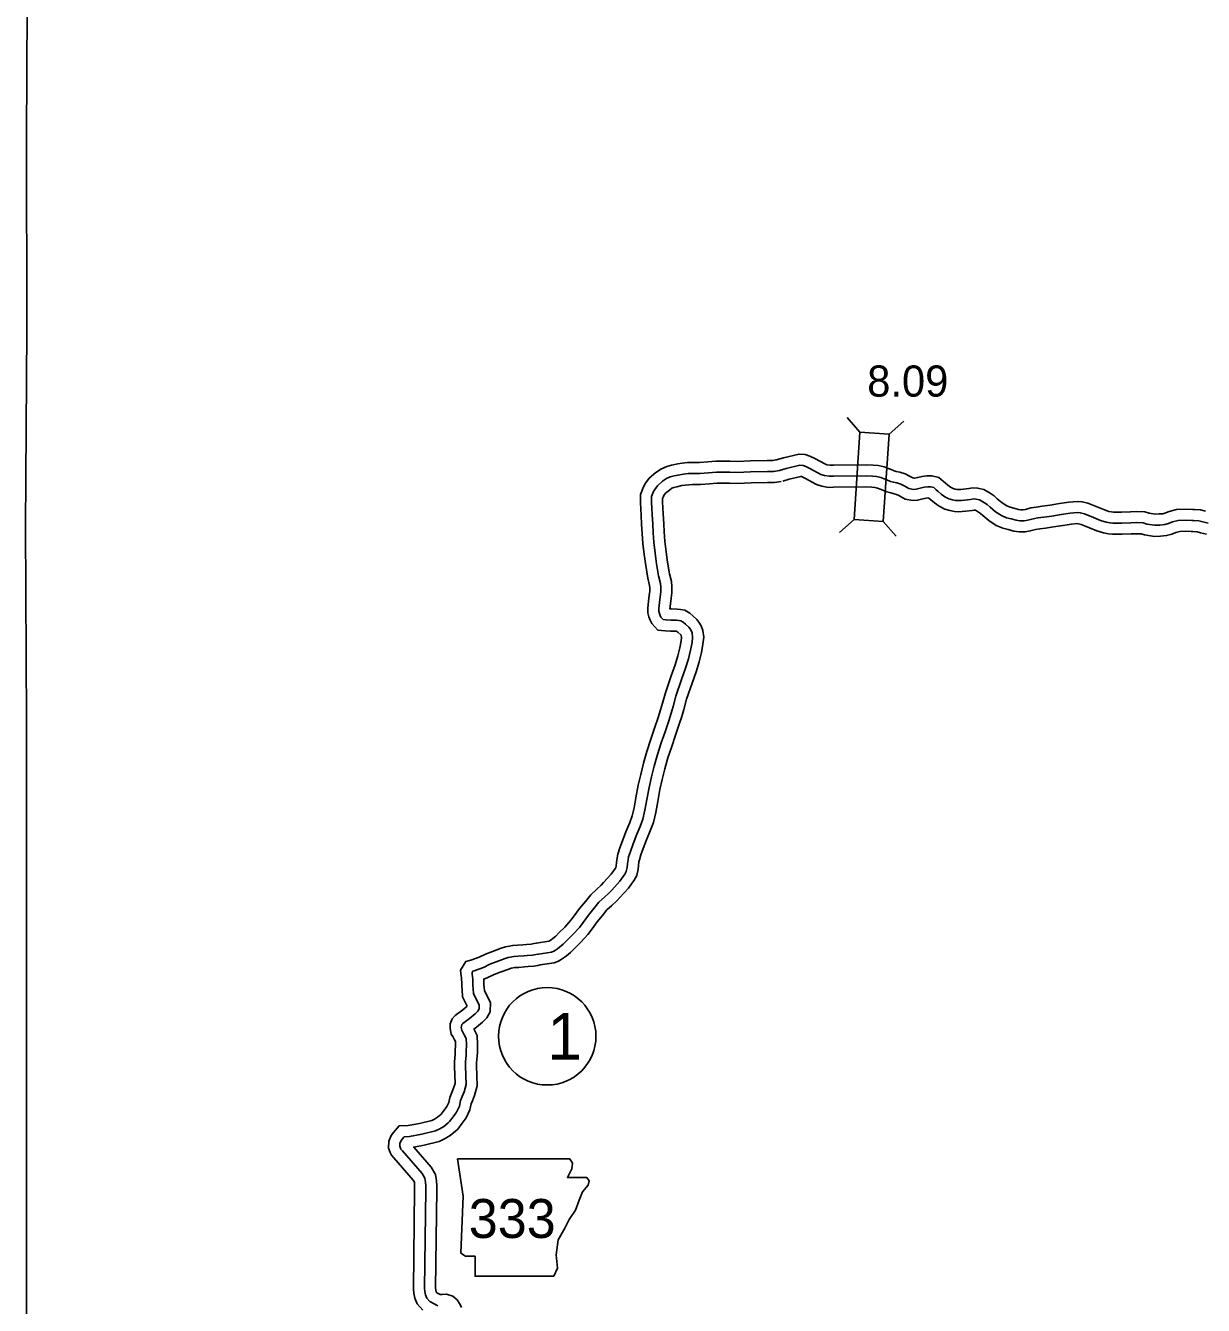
# Model space of a CAD drawing. Extents: x -83719 to 153526, y -11835 to 11446.
# Drawn here: x -2789 to -2257, y 1630 to 2208 of the extents above; entities that cross this region are included whole.
import ezdxf

# ---------------------------------------------------------------- set-up
doc = ezdxf.new("R2010")
doc.units = 0
for name, color, linetype in [('Level 11', 7, 'Continuous'), ('Level 2', 7, 'Continuous'), ('Level 20', 7, 'Continuous'), ('Level 21', 7, 'Continuous'), ('Level 27', 7, 'Continuous'), ('Level 58', 7, 'Continuous'), ('Level 59', 7, 'Continuous')]:
    doc.layers.add(name, color=color, linetype=linetype)

msp = doc.modelspace()

# ---------------------------------------------------------------- linework, layer by layer
at = {"layer": 'Level 11'}
for points in [[(-2256.45, 1988.62), (-2258.76, 1989.23), (-2261.52, 1989.38), (-2262.32, 1989.44), (-2265.73, 1989.58), (-2269.54, 1989.33), (-2272.9, 1988.54), (-2274.87, 1987.76), (-2275.82, 1987.49), (-2277.44, 1987.36), (-2279.07, 1987.28), (-2281.89, 1987.72), (-2283.89, 1988.29), (-2287.77, 1988.45), (-2290.4, 1988.33), (-2294.42, 1988.22), (-2295.83, 1988.19), (-2298.02, 1988.21), (-2298.95, 1988.3), (-2300.11, 1988.5), (-2302.12, 1989.16), (-2305.17, 1990.42), (-2309.59, 1992.2), (-2312.24, 1992.82), (-2314.26, 1993.03), (-2318.2, 1992.74), (-2322.46, 1992.02), (-2326.59, 1991.39), (-2330.22, 1990.88), (-2332.98, 1990.49), (-2335.33, 1990.07), (-2337.83, 1989.45), (-2338.98, 1989.23), (-2339.96, 1989.22), (-2341.04, 1989.39), (-2343.02, 1989.94), (-2344.77, 1990.39), (-2346.24, 1991.03), (-2348.39, 1992.44), (-2350.58, 1994.23), (-2352.01, 1995.51), (-2353.75, 1996.71), (-2356.7, 1998.38), (-2359.42, 1999.06), (-2361.52, 1999.18), (-2363.35, 1998.86), (-2365.87, 1998.54), (-2367, 1998.43), (-2367.96, 1998.4), (-2368.75, 1998.42), (-2369.53, 1998.58), (-2370.49, 1998.87), (-2371.63, 1999.45), (-2372.84, 2000.31), (-2374, 2001.3), (-2374.87, 2002.09), (-2376.94, 2003.8), (-2380.09, 2004.65), (-2382.32, 2004.64), (-2384.51, 2004.32), (-2386.47, 2003.87), (-2387.97, 2003.52), (-2388.13, 2003.51), (-2388.77, 2003.63), (-2390.24, 2004.46), (-2392.17, 2005.49), (-2394.64, 2006.23), (-2396.28, 2006.56), (-2397.13, 2006.81), (-2398.51, 2007.4), (-2399.74, 2007.87), (-2401.63, 2008.65), (-2404.38, 2009.25), (-2406.55, 2009.4), (-2409.66, 2009.61), (-2424.6, 2009.4), (-2425.97, 2009.39), (-2427.47, 2009.63), (-2428.22, 2009.87), (-2432.92, 2012.43), (-2435.21, 2013.53), (-2437.35, 2014.22), (-2440.1, 2014.41), (-2447.18, 2012.77), (-2450.36, 2011.77)], [(-2449.6, 2011.95), (-2452, 2011.59), (-2454.49, 2011.55), (-2462.12, 2011.36), (-2468, 2011.11), (-2471.25, 2011.27), (-2474.6, 2011.29), (-2477.74, 2011.21), (-2481.3, 2010.89), (-2485.04, 2010.69), (-2488.38, 2010.61), (-2490.51, 2010.57), (-2492.89, 2010.33), (-2494.86, 2010.01), (-2497.64, 2009.42), (-2499.87, 2008.82), (-2502.28, 2007.8), (-2504.79, 2006.14), (-2507.77, 2003.48), (-2509.38, 2001.3), (-2510.4, 1999.69), (-2511.69, 1996.18), (-2511.78, 1992.53), (-2511.55, 1989.51), (-2511.38, 1986.85), (-2511.21, 1982.55), (-2511.02, 1978.54), (-2510.6, 1974.05), (-2510.07, 1969.02), (-2509.37, 1964.09), (-2508.42, 1958.43), (-2507.63, 1955.02), (-2507.5, 1953.98), (-2507.49, 1952.49), (-2507.78, 1950.54), (-2508.04, 1947.94), (-2508.47, 1944.84), (-2508.47, 1942.71), (-2507.94, 1940.83), (-2507.38, 1939.42), (-2506.65, 1937.91), (-2503.87, 1934.85), (-2500.52, 1934.51), (-2498.18, 1934.44), (-2495.63, 1934.35), (-2495.26, 1934.33), (-2494.81, 1933.94), (-2493.56, 1932.75), (-2493.4, 1932.57), (-2493.36, 1932.5), (-2493.33, 1932.42), (-2493.21, 1931.53), (-2493.38, 1930.04), (-2493.95, 1926.87), (-2494.8, 1923.21), (-2496.06, 1919.25), (-2497.87, 1914.3), (-2500.49, 1906.52), (-2501.73, 1901.81), (-2502.65, 1898.8), (-2503.69, 1895.42), (-2505.32, 1890.61), (-2507.04, 1885.58), (-2508.87, 1880.12), (-2510.37, 1874.72), (-2511.62, 1869.72), (-2512.74, 1864.85), (-2513.78, 1859.18), (-2514.61, 1854.52), (-2515.46, 1850.92), (-2516.57, 1847.97), (-2518.37, 1843.72), (-2519.83, 1839.68), (-2521.03, 1836.52), (-2521.9, 1833.66), (-2522.27, 1831.95), (-2522.58, 1829.83), (-2522.72, 1828.42), (-2522.9, 1827.56), (-2523.06, 1827.28), (-2524.96, 1824.59), (-2528.35, 1820.86), (-2529.54, 1819.6), (-2531.4, 1817.84), (-2534.15, 1815.34), (-2536.59, 1812.32), (-2539.21, 1809.16), (-2541.63, 1805.79), (-2543.15, 1803.77), (-2545.9, 1800.75), (-2548.55, 1798.11), (-2549.99, 1796.66), (-2551.34, 1795.58), (-2552.09, 1794.99), (-2552.86, 1794.46), (-2553.02, 1794.37), (-2553.17, 1794.31)], [(-2448.12, 2002.06), (-2451.18, 2001.6), (-2454.29, 2001.55), (-2461.79, 2001.36), (-2468.03, 2001.1), (-2471.52, 2001.27), (-2474.5, 2001.29), (-2477.16, 2001.22), (-2480.59, 2000.92), (-2484.65, 2000.69), (-2488.17, 2000.62), (-2489.91, 2000.58), (-2491.59, 2000.41), (-2493.02, 2000.18), (-2495.3, 1999.69), (-2496.61, 1999.34), (-2497.53, 1998.95), (-2498.67, 1998.19), (-2500.35, 1996.7), (-2501.12, 1995.65), (-2501.37, 1995.26), (-2501.73, 1994.28), (-2501.77, 1992.79), (-2501.58, 1990.19), (-2501.4, 1987.37), (-2501.22, 1982.98), (-2501.04, 1979.24), (-2500.65, 1975.04), (-2500.14, 1970.25), (-2499.49, 1965.62), (-2498.61, 1960.39), (-2497.77, 1956.79), (-2497.5, 1954.63), (-2497.49, 1951.77), (-2497.86, 1949.3), (-2498.11, 1946.75), (-2498.43, 1944.45), (-2497.87, 1944.44), (-2495.15, 1944.34), (-2493.65, 1944.25), (-2491.75, 1943.85), (-2489.5, 1942.56), (-2488.1, 1941.37), (-2486.28, 1939.63), (-2485.3, 1938.47), (-2484.27, 1936.81), (-2483.56, 1934.75), (-2483.13, 1931.63), (-2483.48, 1928.58), (-2484.16, 1924.85), (-2485.15, 1920.56), (-2486.6, 1916.02), (-2488.43, 1910.99), (-2490.9, 1903.65), (-2492.11, 1899.07), (-2493.09, 1895.86), (-2494.17, 1892.35), (-2495.85, 1887.38), (-2497.57, 1882.37), (-2499.31, 1877.19), (-2500.7, 1872.16), (-2501.9, 1867.39), (-2502.95, 1862.83), (-2503.94, 1857.4), (-2504.82, 1852.49), (-2505.88, 1848), (-2507.28, 1844.26), (-2509.06, 1840.07), (-2510.45, 1836.21), (-2511.56, 1833.29), (-2512.21, 1831.13), (-2512.43, 1830.16), (-2512.65, 1828.61), (-2512.83, 1826.87), (-2513.44, 1823.98), (-2514.61, 1821.92), (-2517.15, 1818.32), (-2521.01, 1814.07), (-2522.47, 1812.52), (-2524.6, 1810.51), (-2526.85, 1808.46), (-2528.85, 1805.98), (-2531.28, 1803.05), (-2533.57, 1799.86), (-2535.44, 1797.38), (-2538.67, 1793.84), (-2541.47, 1791.05), (-2543.29, 1789.21), (-2545.13, 1787.74), (-2546.18, 1786.92), (-2547.47, 1786.04), (-2548.77, 1785.26), (-2550.75, 1784.57)], [(-2256.09, 1978.29), (-2258.82, 1978.91), (-2260.31, 1979.3), (-2262.21, 1979.4), (-2262.95, 1979.46), (-2265.6, 1979.57), (-2268.06, 1979.41), (-2269.9, 1978.97), (-2271.65, 1978.28), (-2274.04, 1977.6), (-2276.81, 1977.38), (-2279.59, 1977.25), (-2284.03, 1977.93), (-2285.49, 1978.35), (-2287.75, 1978.44), (-2290.05, 1978.34), (-2294.16, 1978.22), (-2295.75, 1978.18), (-2298.56, 1978.21), (-2300.3, 1978.38), (-2302.54, 1978.77), (-2305.6, 1979.77), (-2308.95, 1981.16), (-2312.61, 1982.64), (-2313.9, 1982.94), (-2314.4, 1982.99), (-2317, 1982.8), (-2320.87, 1982.15), (-2325.13, 1981.49), (-2328.83, 1980.98), (-2331.4, 1980.61), (-2333.25, 1980.28), (-2335.67, 1979.69), (-2337.99, 1979.23), (-2340.68, 1979.22), (-2343.13, 1979.59), (-2345.62, 1980.29), (-2348.01, 1980.9), (-2351, 1982.19), (-2354.33, 1984.37), (-2357.09, 1986.64), (-2358.2, 1987.63), (-2359.06, 1988.23), (-2360.44, 1989.01), (-2360.93, 1989.13), (-2360.96, 1989.13), (-2361.86, 1988.97), (-2364.74, 1988.61), (-2366.35, 1988.45), (-2367.92, 1988.4), (-2369.86, 1988.44), (-2372.01, 1988.88), (-2374.26, 1989.57), (-2376.79, 1990.86), (-2378.98, 1992.4), (-2380.63, 1993.81), (-2381.43, 1994.54), (-2381.55, 1994.64), (-2381.58, 1994.64), (-2382.66, 1994.49), (-2384.22, 1994.13), (-2386.53, 1993.59), (-2388.7, 1993.46), (-2392.19, 1994.07), (-2395.06, 1995.7), (-2396, 1996.2), (-2397.07, 1996.52), (-2398.7, 1996.85), (-2400.51, 1997.39), (-2402.27, 1998.13), (-2403.44, 1998.58), (-2404.62, 1999.07), (-2405.81, 1999.33), (-2407.24, 1999.43), (-2409.92, 1999.61), (-2424.51, 1999.4), (-2426.74, 1999.39), (-2429.78, 1999.87), (-2432.16, 2000.63), (-2437.48, 2003.52), (-2438.92, 2004.22), (-2439.25, 2004.32), (-2439.3, 2004.33), (-2444.54, 2003.12), (-2447.35, 2002.23)], [(-2589.93, 1765.06), (-2592.09, 1769.21), (-2592.29, 1772.45), (-2592.46, 1773.92), (-2592.46, 1775.64), (-2592.49, 1777.06), (-2592.53, 1777.91), (-2592.64, 1778.55), (-2593.01, 1781.22), (-2590.63, 1785.16), (-2588.3, 1785.73), (-2584.57, 1787.13), (-2581.74, 1788.52), (-2578.62, 1789.7), (-2574.61, 1791.16), (-2572.75, 1791.85), (-2569.42, 1792.43), (-2567.26, 1792.51), (-2564.8, 1792.72), (-2563.25, 1792.82), (-2561.15, 1793.04), (-2559.86, 1793.24), (-2558.7, 1793.46), (-2553.17, 1794.31)], [(-2579.51, 1766.69), (-2582.24, 1771.94), (-2582.32, 1773.37), (-2582.46, 1774.51), (-2582.46, 1775.72), (-2582.49, 1777.23), (-2580.61, 1777.94), (-2577.76, 1779.33), (-2575.13, 1780.33), (-2571.19, 1781.77), (-2570.15, 1782.15), (-2568.36, 1782.47), (-2566.65, 1782.53), (-2564.06, 1782.75), (-2562.41, 1782.85), (-2559.86, 1783.12), (-2558.15, 1783.38), (-2556.99, 1783.61), (-2550.75, 1784.57)], [(-2595.74, 1737.94), (-2595.72, 1739.85), (-2595.48, 1743.12), (-2595.4, 1744.56), (-2595.28, 1747.7), (-2595.33, 1749.04), (-2595.71, 1749.73), (-2596.53, 1751.28), (-2597.19, 1752.34), (-2597.64, 1754.89), (-2597.61, 1756.98), (-2596.73, 1759.22), (-2595.48, 1760.8), (-2591.98, 1763.33), (-2589.93, 1765.06)], [(-2585.74, 1737.86), (-2585.73, 1739.43), (-2585.5, 1742.46), (-2585.41, 1744.09), (-2585.27, 1747.72), (-2585.44, 1751.79), (-2586.9, 1754.46), (-2586.98, 1754.61), (-2585.82, 1755.45), (-2583.03, 1757.81), (-2581.11, 1759.69), (-2579.69, 1762.5), (-2579.51, 1766.69)], [(-2610.09, 1627.6), (-2612.59, 1630.44), (-2613.69, 1633.08), (-2614.1, 1635.3), (-2614.3, 1637.3), (-2613.73, 1682.03), (-2613.72, 1683.7), (-2613.76, 1685.03), (-2613.84, 1685.51), (-2614.38, 1686.44), (-2623.06, 1696.4), (-2624.17, 1697.72), (-2624.72, 1698.9), (-2625.52, 1700.87), (-2625.43, 1704.04), (-2624.39, 1706.48), (-2623.34, 1707.98), (-2620.73, 1710.86), (-2616.69, 1711.04), (-2611.58, 1712.03), (-2606.03, 1713.33), (-2604.72, 1713.98), (-2603.42, 1714.76), (-2601.87, 1716.02), (-2601.72, 1716.16), (-2600.32, 1718), (-2599.15, 1719.63), (-2598.26, 1721.48), (-2597.76, 1723.71), (-2596.93, 1725.95), (-2596.11, 1727.89), (-2595.5, 1730.12), (-2595.73, 1737.75)], [(-2592.59, 1628.87), (-2593.21, 1630.27), (-2594.53, 1632.29), (-2596.55, 1633.91), (-2599.29, 1634.79), (-2601.37, 1634.73), (-2602.19, 1634.67), (-2603.74, 1635.52), (-2604, 1635.81), (-2604.05, 1635.94), (-2604.19, 1636.71), (-2604.29, 1637.72), (-2603.73, 1681.94), (-2603.72, 1683.82), (-2603.79, 1686.02), (-2604.28, 1688.94), (-2606.2, 1692.28), (-2614.11, 1701.35), (-2609.49, 1702.25), (-2602.61, 1703.86), (-2599.92, 1705.21), (-2597.69, 1706.54), (-2595.28, 1708.49), (-2594.26, 1709.45), (-2592.27, 1712.06), (-2590.5, 1714.53), (-2588.76, 1718.18), (-2588.15, 1720.86), (-2587.63, 1722.27), (-2586.64, 1724.61), (-2585.46, 1728.92), (-2585.74, 1738.05)]]:
    msp.add_lwpolyline(points, dxfattribs=at)
at = {"layer": 'Level 2'}
for points in [[(-2519.03, 2334.96), (-2606.51, 2334.4), (-2700.36, 2334.29), (-2700.3, 2336.67), (-2787.97, 2335.69), (-2788.54, 2335.75), (-2788.63, 2245.89), (-2789, 2157.63), (-2788.9, 2070.24), (-2789.46, 1981.61), (-2789.09, 1893.86), (-2789.03, 1806.34)], [(-2789.03, 1806.34), (-2789.06, 1717.88), (-2789.06, 1629.54), (-2788.79, 1541.53), (-2788.78, 1535.82)]]:
    msp.add_lwpolyline(points, dxfattribs=at)
at = {"layer": 'Level 20'}
for p, q in [((-2412.6, 2024.33), (-2418.39, 2030.95)), ((-2412.6, 2024.33), (-2415.21, 1984.82)), ((-2399.43, 2023.46), (-2412.6, 2024.33)), ((-2399.43, 2023.46), (-2392.81, 2029.26)), ((-2402.04, 1983.95), (-2399.43, 2023.46)), ((-2415.21, 1984.82), (-2421.83, 1979.02)), ((-2415.21, 1984.82), (-2402.04, 1983.95)), ((-2402.04, 1983.95), (-2396.24, 1977.33))]:
    msp.add_line(p, q, dxfattribs=at)
at = {"layer": 'Level 21'}
msp.add_lwpolyline([(-2594.35, 1695.99), (-2591.81, 1679.08), (-2592.94, 1653.42), (-2590.69, 1652.01), (-2586.46, 1652.01), (-2586.46, 1642.98), (-2550.93, 1642.98), (-2549.24, 1646.65), (-2549.8, 1652.57), (-2548.96, 1659.34), (-2545.85, 1664.7), (-2543.88, 1668.64), (-2541.06, 1672.87), (-2539.37, 1677.38), (-2537.96, 1681.05), (-2535.42, 1684.15), (-2534.86, 1686.13), (-2535.99, 1687.54), (-2544.73, 1687.54), (-2542.75, 1691.48), (-2542.47, 1694.02), (-2543.64, 1695.97)], close=True, dxfattribs=at)
at = {"layer": 'Level 27'}
msp.add_circle((-2553.84, 1751.37), 22, dxfattribs=at)
at = {"layer": 'Level 59'}
for points in [[(-2448.86, 2007), (-2451.59, 2006.59), (-2454.39, 2006.55), (-2461.95, 2006.36), (-2468.02, 2006.11), (-2471.38, 2006.27), (-2474.55, 2006.29), (-2477.45, 2006.21), (-2480.95, 2005.9), (-2484.85, 2005.69), (-2488.28, 2005.61), (-2490.21, 2005.58), (-2492.24, 2005.37), (-2493.94, 2005.1), (-2496.47, 2004.55), (-2498.24, 2004.08), (-2499.9, 2003.37), (-2501.73, 2002.17), (-2504.06, 2000.09), (-2505.25, 1998.48), (-2505.88, 1997.47), (-2506.71, 1995.23), (-2506.77, 1992.66), (-2506.56, 1989.85), (-2506.39, 1987.11), (-2506.21, 1982.77), (-2506.03, 1978.89), (-2505.62, 1974.55), (-2505.11, 1969.63), (-2504.43, 1964.86), (-2503.51, 1959.41), (-2502.7, 1955.9), (-2502.5, 1954.3), (-2502.49, 1952.13), (-2502.82, 1949.92), (-2503.08, 1947.35), (-2503.47, 1944.5), (-2503.47, 1943.4), (-2503.2, 1942.43), (-2502.8, 1941.43), (-2502.46, 1940.73), (-2501.46, 1939.63), (-2500.19, 1939.5), (-2498.02, 1939.44), (-2495.39, 1939.35), (-2494.33, 1939.28), (-2493.56, 1939.12), (-2492.39, 1938.45), (-2491.45, 1937.65), (-2489.92, 1936.19), (-2489.35, 1935.52), (-2488.81, 1934.65), (-2488.44, 1933.59), (-2488.17, 1931.58), (-2488.43, 1929.31), (-2489.06, 1925.86), (-2489.98, 1921.88), (-2491.33, 1917.63), (-2493.15, 1912.65), (-2495.7, 1905.09), (-2496.92, 1900.44), (-2497.87, 1897.33), (-2498.93, 1893.88), (-2500.58, 1889), (-2502.3, 1883.98), (-2504.09, 1878.66), (-2505.54, 1873.44), (-2506.76, 1868.56), (-2507.85, 1863.84), (-2508.86, 1858.29), (-2509.72, 1853.51), (-2510.67, 1849.46), (-2511.93, 1846.11), (-2513.72, 1841.9), (-2515.14, 1837.95), (-2516.3, 1834.9), (-2517.06, 1832.39), (-2517.35, 1831.06), (-2517.61, 1829.22), (-2517.78, 1827.65), (-2518.17, 1825.77), (-2518.83, 1824.6), (-2521.06, 1821.45), (-2524.68, 1817.47), (-2526.01, 1816.06), (-2528, 1814.18), (-2530.5, 1811.9), (-2532.72, 1809.15), (-2535.24, 1806.1), (-2537.6, 1802.82), (-2539.3, 1800.58), (-2542.29, 1797.29), (-2545.01, 1794.58), (-2546.64, 1792.93), (-2548.23, 1791.66), (-2549.13, 1790.95), (-2550.16, 1790.25), (-2550.9, 1789.81), (-2551.96, 1789.44)], [(-2255.3, 1983.24), (-2257.63, 1983.77), (-2259.54, 1984.26), (-2261.87, 1984.39), (-2262.64, 1984.45), (-2265.67, 1984.58), (-2268.8, 1984.37), (-2271.4, 1983.76), (-2273.26, 1983.02), (-2274.93, 1982.54), (-2277.13, 1982.37), (-2279.33, 1982.26), (-2282.96, 1982.82), (-2284.69, 1983.32), (-2287.76, 1983.44), (-2290.23, 1983.34), (-2294.29, 1983.22), (-2295.79, 1983.18), (-2298.29, 1983.21), (-2299.62, 1983.34), (-2301.32, 1983.64), (-2303.86, 1984.46), (-2307.06, 1985.79), (-2311.1, 1987.42), (-2313.07, 1987.88), (-2314.33, 1988.01), (-2317.6, 1987.77), (-2321.66, 1987.09), (-2325.86, 1986.44), (-2329.52, 1985.93), (-2332.19, 1985.55), (-2334.29, 1985.18), (-2336.75, 1984.57), (-2338.48, 1984.23), (-2340.32, 1984.22), (-2342.08, 1984.49), (-2344.32, 1985.11), (-2346.39, 1985.64), (-2348.62, 1986.61), (-2351.36, 1988.4), (-2353.83, 1990.43), (-2355.1, 1991.57), (-2356.4, 1992.47), (-2358.57, 1993.7), (-2360.17, 1994.09), (-2361.24, 1994.16), (-2362.61, 1993.92), (-2365.3, 1993.58), (-2366.67, 1993.44), (-2367.94, 1993.4), (-2369.3, 1993.43), (-2370.77, 1993.73), (-2372.37, 1994.22), (-2374.21, 1995.15), (-2375.91, 1996.35), (-2377.31, 1997.55), (-2378.15, 1998.32), (-2379.28, 1999.25), (-2380.75, 1999.65), (-2381.95, 1999.64), (-2383.58, 1999.4), (-2385.35, 1999), (-2387.25, 1998.56), (-2388.41, 1998.49), (-2390.48, 1998.85), (-2392.65, 2000.08), (-2394.09, 2000.84), (-2395.85, 2001.37), (-2397.49, 2001.7), (-2398.82, 2002.1), (-2400.39, 2002.76), (-2401.59, 2003.23), (-2403.13, 2003.86), (-2405.09, 2004.29), (-2406.89, 2004.42), (-2409.79, 2004.61), (-2424.56, 2004.4), (-2426.35, 2004.39), (-2428.62, 2004.75), (-2430.19, 2005.25), (-2435.2, 2007.98), (-2437.07, 2008.87), (-2438.3, 2009.27), (-2439.7, 2009.37), (-2445.86, 2007.95), (-2448.86, 2007)], [(-2584.56, 1765.57), (-2587.16, 1770.57), (-2587.31, 1772.91), (-2587.46, 1774.21), (-2587.46, 1775.68), (-2587.49, 1777.22), (-2587.55, 1778.46), (-2587.7, 1779.32), (-2587.81, 1780.16), (-2587.42, 1780.8), (-2586.83, 1780.94), (-2582.59, 1782.53), (-2579.75, 1783.93), (-2576.87, 1785.02), (-2572.9, 1786.47), (-2571.45, 1787), (-2568.89, 1787.45), (-2566.96, 1787.52), (-2564.43, 1787.74), (-2562.83, 1787.84), (-2560.5, 1788.08), (-2559.01, 1788.31), (-2557.84, 1788.54), (-2551.96, 1789.44)], [(-2590.74, 1737.9), (-2590.72, 1739.64), (-2590.49, 1742.79), (-2590.4, 1744.33), (-2590.27, 1747.71), (-2590.39, 1750.41), (-2591.31, 1752.09), (-2592.19, 1753.77), (-2592.44, 1754.16), (-2592.64, 1755.29), (-2592.62, 1756), (-2592.35, 1756.71), (-2591.99, 1757.15), (-2588.9, 1759.39), (-2586.4, 1761.5), (-2585.21, 1762.68), (-2584.64, 1763.8), (-2584.56, 1765.57)], [(-2603.29, 1629.57), (-2606.91, 1631.56), (-2608.29, 1633.12), (-2608.87, 1634.51), (-2609.15, 1636.01), (-2609.29, 1637.51), (-2608.73, 1681.99), (-2608.72, 1683.76), (-2608.77, 1685.53), (-2609.06, 1687.22), (-2610.29, 1689.36), (-2619.26, 1699.65), (-2619.92, 1700.43), (-2620.13, 1700.89), (-2620.49, 1701.78), (-2620.46, 1702.95), (-2620, 1704.04), (-2619.42, 1704.86), (-2618.42, 1705.96), (-2616.1, 1706.06), (-2610.53, 1707.14), (-2604.32, 1708.6), (-2602.32, 1709.6), (-2600.55, 1710.65), (-2598.57, 1712.25), (-2597.99, 1712.81), (-2596.29, 1715.03), (-2594.83, 1717.08), (-2593.51, 1719.83), (-2592.95, 1722.29), (-2592.28, 1724.11), (-2591.38, 1726.25), (-2590.48, 1729.52), (-2590.74, 1737.9)]]:
    msp.add_lwpolyline(points, dxfattribs=at)

# ---------------------------------------------------------------- texts
at = {"layer": 'Level 21'}
msp.add_text('333', height=17.6, dxfattribs=at).set_placement((-2589.29, 1660.25))
at = {"layer": 'Level 27'}
msp.add_text('1', height=21.12, dxfattribs=at).set_placement((-2553.84, 1740.81))
at = {"layer": 'Level 58'}
msp.add_text('8.09', height=14.08, dxfattribs=at).set_placement((-2409.3, 2040.38))

doc.saveas('drawing.dxf')
